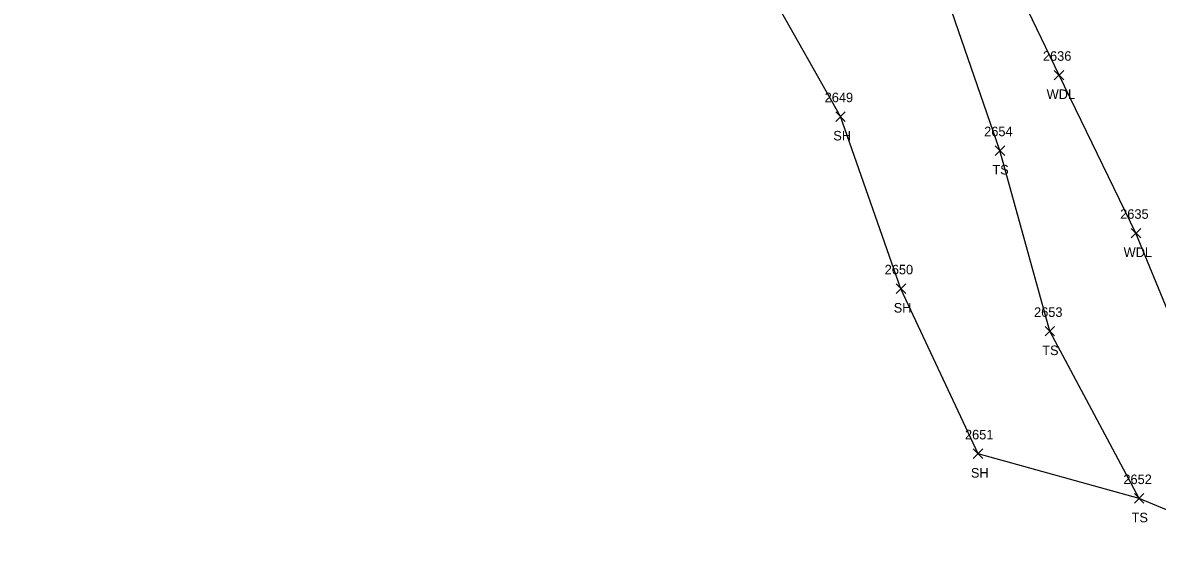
# Model space of a CAD drawing. Extents: x 1482574 to 1485769, y 580696 to 595649.
# Drawn here: x 1484659.6 to 1484896.9, y 582216.8 to 582325.6 of the extents above; entities that cross this region are included whole.
import ezdxf

# ---------------------------------------------------------------- set-up
doc = ezdxf.new("R2010")
doc.units = 0
for name, color, linetype in [('L_A', 7, 'Continuous'), ('L_I', 7, 'Continuous'), ('L_TIC', 7, 'Continuous'), ('LAWA', 7, 'Continuous'), ('LELB', 7, 'Continuous'), ('LSOGP', 7, 'Continuous')]:
    doc.layers.add(name, color=color, linetype=linetype)

msp = doc.modelspace()

# ---------------------------------------------------------------- linework, layer by layer
at = {"layer": 'L_TIC'}
for points in [[(1484875.39, 582313.59), (1484877.39, 582315.59)], [(1484877.39, 582313.59), (1484875.39, 582315.59)], [(1484829.67, 582304.91), (1484831.67, 582306.91)], [(1484831.67, 582304.91), (1484829.67, 582306.91)], [(1484863.03, 582297.79), (1484865.03, 582299.79)], [(1484865.03, 582297.79), (1484863.03, 582299.79)], [(1484891.49, 582280.5), (1484893.49, 582282.5)], [(1484893.49, 582280.5), (1484891.49, 582282.5)], [(1484842.31, 582268.87), (1484844.31, 582270.87)], [(1484844.31, 582268.87), (1484842.31, 582270.87)], [(1484873.47, 582259.97), (1484875.47, 582261.96)], [(1484875.47, 582259.97), (1484873.47, 582261.96)], [(1484858.45, 582234.31), (1484860.45, 582236.3)], [(1484860.45, 582234.31), (1484858.45, 582236.3)], [(1484892.16, 582224.96), (1484894.16, 582226.95)], [(1484894.16, 582224.96), (1484892.16, 582226.95)]]:
    msp.add_lwpolyline(points, dxfattribs=at)
at = {"layer": 'LAWA'}
msp.add_lwpolyline([(1484915.16, 582216.76), (1484906.84, 582246.58), (1484892.49, 582281.5), (1484876.39, 582314.59), (1484858.76, 582351.32), (1484838.48, 582391.2), (1484818.67, 582426.5), (1484807.83, 582443.63)], dxfattribs=at)
at = {"layer": 'LELB'}
msp.add_lwpolyline([(1484893.16, 582225.95), (1484874.47, 582260.96), (1484864.03, 582298.79), (1484852.03, 582333.63), (1484832.75, 582367.51), (1484813.78, 582406.65), (1484795.49, 582440.29), (1484770.46, 582466.4), (1484758.58, 582490.95), (1484746.62, 582505.31), (1484737.12, 582520.69), (1484722.27, 582524.68), (1484701.74, 582544.16), (1484684.49, 582562.93), (1484659.56, 582590.31)], dxfattribs=at)
at = {"layer": 'LSOGP'}
msp.add_lwpolyline([(1484915.16, 582216.76), (1484893.16, 582225.95), (1484859.45, 582235.31), (1484843.31, 582269.87), (1484830.67, 582305.91), (1484811.44, 582340.04)], dxfattribs=at)

# ---------------------------------------------------------------- texts
at = {"layer": 'L_A'}
for s, p in [('WDL', (1484873.8, 582309.59)), ('SH', (1484829.15, 582300.91)), ('TS', (1484862.44, 582293.79)), ('WDL', (1484889.9, 582276.5)), ('SH', (1484841.8, 582264.87)), ('TS', (1484872.87, 582255.96)), ('SH', (1484857.94, 582230.3)), ('TS', (1484891.57, 582220.95))]:
    msp.add_text(s, height=2, dxfattribs=at).set_placement(p)
at = {"layer": 'L_I'}
for s, p in [('2636', (1484873.02, 582317.59)), ('2649', (1484827.35, 582308.91)), ('2654', (1484860.72, 582301.79)), ('2635', (1484889.18, 582284.5)), ('2650', (1484839.91, 582272.87)), ('2653', (1484871.16, 582263.96)), ('2651', (1484856.71, 582238.31)), ('2652', (1484889.85, 582228.95))]:
    msp.add_text(s, height=2, dxfattribs=at).set_placement(p)

doc.saveas('drawing.dxf')
